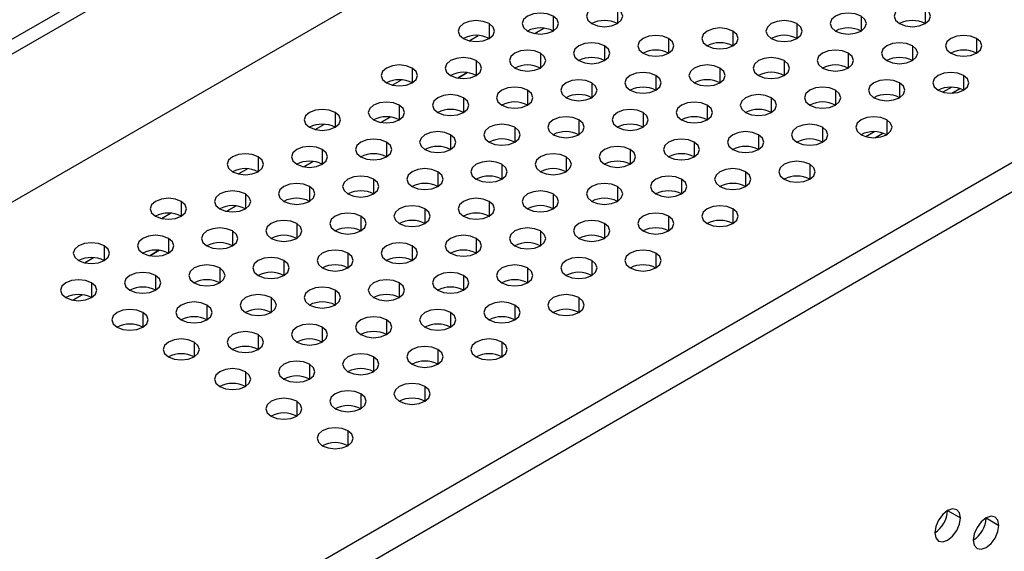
# Model space of a CAD drawing. Header units: millimetres. Extents: x 0 to 1118, y 0 to 864.
# Tile 321 of 397: x 975.38 to 980.81, y 711.04 to 713.98. Entities that reach past the tile are written whole.
import ezdxf

# ---------------------------------------------------------------- set-up
doc = ezdxf.new("R2010")
doc.units = ezdxf.units.MM

msp = doc.modelspace()

# ---------------------------------------------------------------- linework, layer by layer
at = {"color": 7, "linetype": 'Continuous', "lineweight": 25}
for p, q in [((946.1073, 696.995), (1001.403, 728.9165)), ((1001.4737, 728.8757), (946.178, 696.9542)), ((945.9658, 696.0152), (1001.6859, 728.1816)), ((948.5326, 694.5334), (1004.2526, 726.6999)), ((1004.3234, 726.5774), (948.6033, 694.4109)), ((978.2688, 713.9286), (978.2174, 713.8989)), ((977.8446, 713.6837), (977.7931, 713.654)), ((980.5161, 713.6031), (980.4678, 713.5752)), ((977.4203, 713.4388), (977.3688, 713.409)), ((980.0919, 713.3582), (980.0435, 713.3303)), ((980.0591, 713.3268), (980.0568, 713.3272)), ((976.996, 713.1938), (976.9446, 713.1641)), ((976.5718, 712.9489), (976.5203, 712.9192)), ((976.1475, 712.704), (976.096, 712.6743)), ((975.7232, 712.4591), (975.6718, 712.4294)), ((980.4939, 711.2695), (980.5646, 711.2286)), ((980.706, 711.2286), (980.7767, 711.1878))]:
    msp.add_line(p, q, dxfattribs=at)
at = {"color": 8, "linetype": 'Continuous', "lineweight": 25}
for p, q in [((978.3195, 713.9945), (978.3195, 713.9129)), ((978.6731, 714.0353), (978.6731, 713.9537)), ((980.0166, 713.9945), (980.0166, 713.9129)), ((980.3701, 714.0353), (980.3701, 713.9537)), ((977.966, 713.9537), (977.966, 713.872)), ((978.2175, 713.8989), (978.2689, 713.9286)), ((979.663, 713.9537), (979.663, 713.872)), ((977.8564, 713.8597), (977.9065, 713.8886)), ((979.3095, 713.9129), (979.3095, 713.8312)), ((978.6023, 713.8312), (978.6023, 713.7496)), ((978.9559, 713.872), (978.9559, 713.7904)), ((980.2994, 713.8312), (980.2994, 713.7496)), ((980.653, 713.872), (980.653, 713.7904)), ((978.2488, 713.7904), (978.2488, 713.7088)), ((979.9459, 713.7904), (979.9459, 713.7088)), ((977.8952, 713.7496), (977.8952, 713.6679)), ((979.5923, 713.7496), (979.5923, 713.6679)), ((977.5417, 713.7088), (977.5417, 713.6271)), ((977.7932, 713.6539), (977.8447, 713.6837)), ((978.8852, 713.6679), (978.8852, 713.5863)), ((979.2387, 713.7088), (979.2387, 713.6271)), ((980.5822, 713.6679), (980.5822, 713.5863)), ((977.4322, 713.6147), (977.4823, 713.6437)), ((978.5316, 713.6271), (978.5316, 713.5455)), ((980.2287, 713.6271), (980.2287, 713.5455)), ((978.1781, 713.5863), (978.1781, 713.5047)), ((979.8751, 713.5863), (979.8751, 713.5047)), ((980.5164, 713.5695), (980.5615, 713.5955)), ((977.471, 713.5047), (977.471, 713.423)), ((977.8245, 713.5455), (977.8245, 713.4638)), ((979.168, 713.5047), (979.168, 713.423)), ((979.5216, 713.5455), (979.5216, 713.4638)), ((977.1174, 713.4638), (977.1174, 713.3822)), ((978.8145, 713.4638), (978.8145, 713.3822)), ((977.0079, 713.3698), (977.058, 713.3987)), ((977.3689, 713.409), (977.4204, 713.4387)), ((978.4609, 713.423), (978.4609, 713.3414)), ((980.158, 713.423), (980.158, 713.3414)), ((977.7538, 713.3414), (977.7538, 713.2597)), ((978.1074, 713.3822), (978.1074, 713.3006)), ((979.4509, 713.3414), (979.4509, 713.2597)), ((979.8044, 713.3822), (979.8044, 713.3006)), ((980.0921, 713.3245), (980.1372, 713.3506)), ((977.4003, 713.3006), (977.4003, 713.2189)), ((979.0973, 713.3006), (979.0973, 713.2189)), ((977.0467, 713.2597), (977.0467, 713.1781)), ((978.7438, 713.2597), (978.7438, 713.1781)), ((976.6932, 713.2189), (976.6932, 713.1373)), ((976.9447, 713.1641), (976.9961, 713.1938)), ((978.0367, 713.1781), (978.0367, 713.0965)), ((978.3902, 713.2189), (978.3902, 713.1373)), ((979.7337, 713.1781), (979.7337, 713.0965)), ((976.5836, 713.1249), (976.6337, 713.1538)), ((977.6831, 713.1373), (977.6831, 713.0556)), ((979.3802, 713.1373), (979.3802, 713.0556)), ((977.3296, 713.0965), (977.3296, 713.0148)), ((979.0266, 713.0965), (979.0266, 713.0148)), ((976.6225, 713.0148), (976.6225, 712.9332)), ((976.976, 713.0556), (976.976, 712.974)), ((978.3195, 713.0148), (978.3195, 712.9332)), ((978.6731, 713.0556), (978.6731, 712.974)), ((976.2689, 712.974), (976.2689, 712.8924)), ((977.966, 712.974), (977.966, 712.8924)), ((976.1594, 712.88), (976.2095, 712.9089)), ((976.5204, 712.9192), (976.5719, 712.9489)), ((977.6124, 712.9332), (977.6124, 712.8515)), ((979.3095, 712.9332), (979.3095, 712.8515)), ((976.9053, 712.8515), (976.9053, 712.7699)), ((977.2588, 712.8924), (977.2588, 712.8107)), ((978.6023, 712.8515), (978.6023, 712.7699)), ((978.9559, 712.8924), (978.9559, 712.8107)), ((976.5517, 712.8107), (976.5517, 712.7291)), ((978.2488, 712.8107), (978.2488, 712.7291)), ((976.1982, 712.7699), (976.1982, 712.6883)), ((977.8952, 712.7699), (977.8952, 712.6883)), ((975.8446, 712.7291), (975.8446, 712.6474)), ((976.0961, 712.6743), (976.1476, 712.704)), ((977.1881, 712.6883), (977.1881, 712.6066)), ((977.5417, 712.7291), (977.5417, 712.6474)), ((978.8852, 712.6883), (978.8852, 712.6066)), ((975.7351, 712.6351), (975.7852, 712.664)), ((976.8346, 712.6474), (976.8346, 712.5658)), ((978.5316, 712.6474), (978.5316, 712.5658)), ((976.481, 712.6066), (976.481, 712.525)), ((978.1781, 712.6066), (978.1781, 712.525)), ((975.7739, 712.525), (975.7739, 712.4433)), ((976.1275, 712.5658), (976.1275, 712.4842)), ((977.471, 712.525), (977.471, 712.4433)), ((977.8245, 712.5658), (977.8245, 712.4842)), ((977.1174, 712.4842), (977.1174, 712.4025)), ((975.6719, 712.4293), (975.7233, 712.459)), ((976.7639, 712.4433), (976.7639, 712.3617)), ((978.4609, 712.4433), (978.4609, 712.3617)), ((976.0568, 712.3617), (976.0568, 712.2801)), ((976.4103, 712.4025), (976.4103, 712.3209)), ((977.7538, 712.3617), (977.7538, 712.2801)), ((978.1074, 712.4025), (978.1074, 712.3209)), ((977.4003, 712.3209), (977.4003, 712.2392)), ((977.0467, 712.2801), (977.0467, 712.1984)), ((976.3396, 712.1984), (976.3396, 712.1168)), ((976.6932, 712.2392), (976.6932, 712.1576)), ((978.0367, 712.1984), (978.0367, 712.1168)), ((977.6831, 712.1576), (977.6831, 712.076)), ((977.3296, 712.1168), (977.3296, 712.0351)), ((976.6225, 712.0351), (976.6225, 711.9535)), ((976.976, 712.076), (976.976, 711.9943)), ((977.6124, 711.9535), (977.6124, 711.8718)), ((976.9053, 711.8718), (976.9053, 711.7902)), ((977.2588, 711.9127), (977.2588, 711.831)), ((977.1881, 711.7086), (977.1881, 711.6269))]:
    msp.add_line(p, q, dxfattribs=at)
at = {"color": 7, "linetype": 'Continuous', "lineweight": 25, "flags": 128}
for points in [[(978.6731, 714.0353), (978.6406, 714.0478), (978.6023, 714.0522), (978.5641, 714.0478), (978.5316, 714.0353), (978.51, 714.0166), (978.5024, 713.9945), (978.51, 713.9724), (978.5316, 713.9537)], [(980.3701, 714.0353), (980.3377, 714.0478), (980.2994, 714.0522), (980.2611, 714.0478), (980.2287, 714.0353), (980.207, 714.0166), (980.1994, 713.9945), (980.207, 713.9724), (980.2287, 713.9537)], [(978.3195, 713.9945), (978.2871, 714.007), (978.2488, 714.0114), (978.2105, 714.007), (978.1781, 713.9945), (978.1564, 713.9758), (978.1488, 713.9537), (978.1564, 713.9316), (978.1781, 713.9129)], [(978.1781, 713.9129), (978.2105, 713.9004), (978.2488, 713.896), (978.2871, 713.9004), (978.3195, 713.9129), (978.3412, 713.9316), (978.3488, 713.9537), (978.3412, 713.9758), (978.3195, 713.9945)], [(978.5316, 713.9537), (978.5641, 713.9412), (978.6023, 713.9368), (978.6406, 713.9412), (978.6731, 713.9537), (978.6947, 713.9724), (978.7024, 713.9945), (978.6947, 714.0166), (978.6731, 714.0353)], [(980.0166, 713.9945), (979.9841, 714.007), (979.9459, 714.0114), (979.9076, 714.007), (979.8751, 713.9945), (979.8535, 713.9758), (979.8459, 713.9537), (979.8535, 713.9316), (979.8751, 713.9129)], [(979.8751, 713.9129), (979.9076, 713.9004), (979.9459, 713.896), (979.9841, 713.9004), (980.0166, 713.9129), (980.0382, 713.9316), (980.0459, 713.9537), (980.0382, 713.9758), (980.0166, 713.9945)], [(980.2287, 713.9537), (980.2611, 713.9412), (980.2994, 713.9368), (980.3377, 713.9412), (980.3701, 713.9537), (980.3918, 713.9724), (980.3994, 713.9945), (980.3918, 714.0166), (980.3701, 714.0353)], [(977.966, 713.9537), (977.9335, 713.9662), (977.8952, 713.9706), (977.857, 713.9662), (977.8245, 713.9537), (977.8029, 713.935), (977.7952, 713.9129), (977.8029, 713.8908), (977.8245, 713.872)], [(977.8245, 713.872), (977.857, 713.8595), (977.8952, 713.8551), (977.9335, 713.8595), (977.966, 713.872), (977.9876, 713.8908), (977.9952, 713.9129), (977.9876, 713.935), (977.966, 713.9537)], [(979.3095, 713.9129), (979.277, 713.9254), (979.2387, 713.9298), (979.2005, 713.9254), (979.168, 713.9129), (979.1464, 713.8941), (979.1387, 713.872), (979.1464, 713.85), (979.168, 713.8312)], [(979.663, 713.9537), (979.6306, 713.9662), (979.5923, 713.9706), (979.554, 713.9662), (979.5216, 713.9537), (979.4999, 713.935), (979.4923, 713.9129), (979.4999, 713.8908), (979.5216, 713.872)], [(979.5216, 713.872), (979.554, 713.8595), (979.5923, 713.8551), (979.6306, 713.8595), (979.663, 713.872), (979.6847, 713.8908), (979.6923, 713.9129), (979.6847, 713.935), (979.663, 713.9537)], [(978.9559, 713.872), (978.9235, 713.8846), (978.8852, 713.889), (978.8469, 713.8846), (978.8145, 713.872), (978.7928, 713.8533), (978.7852, 713.8312), (978.7928, 713.8091), (978.8145, 713.7904)], [(979.168, 713.8312), (979.2005, 713.8187), (979.2387, 713.8143), (979.277, 713.8187), (979.3095, 713.8312), (979.3311, 713.85), (979.3387, 713.872), (979.3311, 713.8941), (979.3095, 713.9129)], [(980.653, 713.872), (980.6205, 713.8846), (980.5822, 713.889), (980.544, 713.8846), (980.5115, 713.872), (980.4899, 713.8533), (980.4822, 713.8312), (980.4899, 713.8091), (980.5115, 713.7904)], [(978.6023, 713.8312), (978.5699, 713.8437), (978.5316, 713.8481), (978.4934, 713.8437), (978.4609, 713.8312), (978.4393, 713.8125), (978.4316, 713.7904), (978.4393, 713.7683), (978.4609, 713.7496)], [(978.4609, 713.7496), (978.4934, 713.7371), (978.5316, 713.7327), (978.5699, 713.7371), (978.6023, 713.7496), (978.624, 713.7683), (978.6316, 713.7904), (978.624, 713.8125), (978.6023, 713.8312)], [(978.8145, 713.7904), (978.8469, 713.7779), (978.8852, 713.7735), (978.9235, 713.7779), (978.9559, 713.7904), (978.9776, 713.8091), (978.9852, 713.8312), (978.9776, 713.8533), (978.9559, 713.872)], [(980.2994, 713.8312), (980.267, 713.8437), (980.2287, 713.8481), (980.1904, 713.8437), (980.158, 713.8312), (980.1363, 713.8125), (980.1287, 713.7904), (980.1363, 713.7683), (980.158, 713.7496)], [(980.158, 713.7496), (980.1904, 713.7371), (980.2287, 713.7327), (980.267, 713.7371), (980.2994, 713.7496), (980.3211, 713.7683), (980.3287, 713.7904), (980.3211, 713.8125), (980.2994, 713.8312)], [(980.5115, 713.7904), (980.544, 713.7779), (980.5822, 713.7735), (980.6205, 713.7779), (980.653, 713.7904), (980.6746, 713.8091), (980.6822, 713.8312), (980.6746, 713.8533), (980.653, 713.872)], [(977.8952, 713.7496), (977.8628, 713.7621), (977.8245, 713.7665), (977.7863, 713.7621), (977.7538, 713.7496), (977.7321, 713.7309), (977.7245, 713.7088), (977.7321, 713.6867), (977.7538, 713.6679)], [(978.2488, 713.7904), (978.2164, 713.8029), (978.1781, 713.8073), (978.1398, 713.8029), (978.1074, 713.7904), (978.0857, 713.7717), (978.0781, 713.7496), (978.0857, 713.7275), (978.1074, 713.7088)], [(978.1074, 713.7088), (978.1398, 713.6963), (978.1781, 713.6919), (978.2164, 713.6963), (978.2488, 713.7088), (978.2705, 713.7275), (978.2781, 713.7496), (978.2705, 713.7717), (978.2488, 713.7904)], [(979.5923, 713.7496), (979.5599, 713.7621), (979.5216, 713.7665), (979.4833, 713.7621), (979.4509, 713.7496), (979.4292, 713.7309), (979.4216, 713.7088), (979.4292, 713.6867), (979.4509, 713.6679)], [(979.9459, 713.7904), (979.9134, 713.8029), (979.8751, 713.8073), (979.8369, 713.8029), (979.8044, 713.7904), (979.7828, 713.7717), (979.7751, 713.7496), (979.7828, 713.7275), (979.8044, 713.7088)], [(979.8044, 713.7088), (979.8369, 713.6963), (979.8751, 713.6919), (979.9134, 713.6963), (979.9459, 713.7088), (979.9675, 713.7275), (979.9751, 713.7496), (979.9675, 713.7717), (979.9459, 713.7904)], [(977.5417, 713.7088), (977.5092, 713.7213), (977.471, 713.7257), (977.4327, 713.7213), (977.4003, 713.7088), (977.3786, 713.69), (977.371, 713.6679), (977.3786, 713.6459), (977.4003, 713.6271)], [(977.7538, 713.6679), (977.7863, 713.6554), (977.8245, 713.651), (977.8628, 713.6554), (977.8952, 713.6679), (977.9169, 713.6867), (977.9245, 713.7088), (977.9169, 713.7309), (977.8952, 713.7496)], [(979.2387, 713.7088), (979.2063, 713.7213), (979.168, 713.7257), (979.1298, 713.7213), (979.0973, 713.7088), (979.0756, 713.69), (979.068, 713.6679), (979.0756, 713.6459), (979.0973, 713.6271)], [(979.4509, 713.6679), (979.4833, 713.6554), (979.5216, 713.651), (979.5599, 713.6554), (979.5923, 713.6679), (979.614, 713.6867), (979.6216, 713.7088), (979.614, 713.7309), (979.5923, 713.7496)], [(977.4003, 713.6271), (977.4327, 713.6146), (977.471, 713.6102), (977.5092, 713.6146), (977.5417, 713.6271), (977.5634, 713.6459), (977.571, 713.6679), (977.5634, 713.69), (977.5417, 713.7088)], [(978.8852, 713.6679), (978.8528, 713.6805), (978.8145, 713.6849), (978.7762, 713.6805), (978.7438, 713.6679), (978.7221, 713.6492), (978.7145, 713.6271), (978.7221, 713.605), (978.7438, 713.5863)], [(978.7438, 713.5863), (978.7762, 713.5738), (978.8145, 713.5694), (978.8528, 713.5738), (978.8852, 713.5863), (978.9069, 713.605), (978.9145, 713.6271), (978.9069, 713.6492), (978.8852, 713.6679)], [(979.0973, 713.6271), (979.1298, 713.6146), (979.168, 713.6102), (979.2063, 713.6146), (979.2387, 713.6271), (979.2604, 713.6459), (979.268, 713.6679), (979.2604, 713.69), (979.2387, 713.7088)], [(980.5822, 713.6679), (980.5498, 713.6805), (980.5115, 713.6849), (980.4733, 713.6805), (980.4408, 713.6679), (980.4192, 713.6492), (980.4115, 713.6271), (980.4192, 713.605), (980.4408, 713.5863)], [(980.4408, 713.5863), (980.4733, 713.5738), (980.5115, 713.5694), (980.5498, 713.5738), (980.5822, 713.5863), (980.6039, 713.605), (980.6115, 713.6271), (980.6039, 713.6492), (980.5822, 713.6679)], [(978.1781, 713.5863), (978.1456, 713.5988), (978.1074, 713.6032), (978.0691, 713.5988), (978.0367, 713.5863), (978.015, 713.5676), (978.0074, 713.5455), (978.015, 713.5234), (978.0367, 713.5047)], [(978.5316, 713.6271), (978.4992, 713.6396), (978.4609, 713.644), (978.4227, 713.6396), (978.3902, 713.6271), (978.3685, 713.6084), (978.3609, 713.5863), (978.3685, 713.5642), (978.3902, 713.5455)], [(978.3902, 713.5455), (978.4227, 713.533), (978.4609, 713.5286), (978.4992, 713.533), (978.5316, 713.5455), (978.5533, 713.5642), (978.5609, 713.5863), (978.5533, 713.6084), (978.5316, 713.6271)], [(979.8751, 713.5863), (979.8427, 713.5988), (979.8044, 713.6032), (979.7662, 713.5988), (979.7337, 713.5863), (979.712, 713.5676), (979.7044, 713.5455), (979.712, 713.5234), (979.7337, 713.5047)], [(980.2287, 713.6271), (980.1963, 713.6396), (980.158, 713.644), (980.1197, 713.6396), (980.0873, 713.6271), (980.0656, 713.6084), (980.058, 713.5863), (980.0656, 713.5642), (980.0873, 713.5455)], [(980.0873, 713.5455), (980.1197, 713.533), (980.158, 713.5286), (980.1963, 713.533), (980.2287, 713.5455), (980.2504, 713.5642), (980.258, 713.5863), (980.2504, 713.6084), (980.2287, 713.6271)], [(977.8245, 713.5455), (977.7921, 713.558), (977.7538, 713.5624), (977.7156, 713.558), (977.6831, 713.5455), (977.6614, 713.5268), (977.6538, 713.5047), (977.6614, 713.4826), (977.6831, 713.4638)], [(978.0367, 713.5047), (978.0691, 713.4922), (978.1074, 713.4878), (978.1456, 713.4922), (978.1781, 713.5047), (978.1998, 713.5234), (978.2074, 713.5455), (978.1998, 713.5676), (978.1781, 713.5863)], [(979.5216, 713.5455), (979.4891, 713.558), (979.4509, 713.5624), (979.4126, 713.558), (979.3802, 713.5455), (979.3585, 713.5268), (979.3509, 713.5047), (979.3585, 713.4826), (979.3802, 713.4638)], [(979.7337, 713.5047), (979.7662, 713.4922), (979.8044, 713.4878), (979.8427, 713.4922), (979.8751, 713.5047), (979.8968, 713.5234), (979.9044, 713.5455), (979.8968, 713.5676), (979.8751, 713.5863)], [(977.471, 713.5047), (977.4385, 713.5172), (977.4003, 713.5216), (977.362, 713.5172), (977.3296, 713.5047), (977.3079, 713.4859), (977.3003, 713.4638), (977.3079, 713.4418), (977.3296, 713.423)], [(977.3296, 713.423), (977.362, 713.4105), (977.4003, 713.4061), (977.4385, 713.4105), (977.471, 713.423), (977.4927, 713.4418), (977.5003, 713.4638), (977.4927, 713.4859), (977.471, 713.5047)], [(977.6831, 713.4638), (977.7156, 713.4513), (977.7538, 713.4469), (977.7921, 713.4513), (977.8245, 713.4638), (977.8462, 713.4826), (977.8538, 713.5047), (977.8462, 713.5268), (977.8245, 713.5455)], [(979.168, 713.5047), (979.1356, 713.5172), (979.0973, 713.5216), (979.0591, 713.5172), (979.0266, 713.5047), (979.0049, 713.4859), (978.9973, 713.4638), (979.0049, 713.4418), (979.0266, 713.423)], [(979.0266, 713.423), (979.0591, 713.4105), (979.0973, 713.4061), (979.1356, 713.4105), (979.168, 713.423), (979.1897, 713.4418), (979.1973, 713.4638), (979.1897, 713.4859), (979.168, 713.5047)], [(979.3802, 713.4638), (979.4126, 713.4513), (979.4509, 713.4469), (979.4891, 713.4513), (979.5216, 713.4638), (979.5433, 713.4826), (979.5509, 713.5047), (979.5433, 713.5268), (979.5216, 713.5455)], [(977.1174, 713.4638), (977.085, 713.4764), (977.0467, 713.4808), (977.0084, 713.4764), (976.976, 713.4638), (976.9543, 713.4451), (976.9467, 713.423), (976.9543, 713.4009), (976.976, 713.3822)], [(976.976, 713.3822), (977.0084, 713.3697), (977.0467, 713.3653), (977.085, 713.3697), (977.1174, 713.3822), (977.1391, 713.4009), (977.1467, 713.423), (977.1391, 713.4451), (977.1174, 713.4638)], [(978.4609, 713.423), (978.4285, 713.4355), (978.3902, 713.4399), (978.3519, 713.4355), (978.3195, 713.423), (978.2978, 713.4043), (978.2902, 713.3822), (978.2978, 713.3601), (978.3195, 713.3414)], [(978.8145, 713.4638), (978.782, 713.4764), (978.7438, 713.4808), (978.7055, 713.4764), (978.6731, 713.4638), (978.6514, 713.4451), (978.6438, 713.423), (978.6514, 713.4009), (978.6731, 713.3822)], [(978.6731, 713.3822), (978.7055, 713.3697), (978.7438, 713.3653), (978.782, 713.3697), (978.8145, 713.3822), (978.8362, 713.4009), (978.8438, 713.423), (978.8362, 713.4451), (978.8145, 713.4638)], [(980.158, 713.423), (980.1255, 713.4355), (980.0873, 713.4399), (980.049, 713.4355), (980.0166, 713.423), (979.9949, 713.4043), (979.9873, 713.3822), (979.9949, 713.3601), (980.0166, 713.3414)], [(978.1074, 713.3822), (978.0749, 713.3947), (978.0367, 713.3991), (977.9984, 713.3947), (977.966, 713.3822), (977.9443, 713.3635), (977.9367, 713.3414), (977.9443, 713.3193), (977.966, 713.3006)], [(978.3195, 713.3414), (978.3519, 713.3289), (978.3902, 713.3245), (978.4285, 713.3289), (978.4609, 713.3414), (978.4826, 713.3601), (978.4902, 713.3822), (978.4826, 713.4043), (978.4609, 713.423)], [(979.8044, 713.3822), (979.772, 713.3947), (979.7337, 713.3991), (979.6955, 713.3947), (979.663, 713.3822), (979.6413, 713.3635), (979.6337, 713.3414), (979.6413, 713.3193), (979.663, 713.3006)], [(980.0166, 713.3414), (980.049, 713.3289), (980.0873, 713.3245), (980.1255, 713.3289), (980.158, 713.3414), (980.1797, 713.3601), (980.1873, 713.3822), (980.1797, 713.4043), (980.158, 713.423)], [(977.7538, 713.3414), (977.7214, 713.3539), (977.6831, 713.3583), (977.6448, 713.3539), (977.6124, 713.3414), (977.5907, 713.3227), (977.5831, 713.3006), (977.5907, 713.2785), (977.6124, 713.2597)], [(977.6124, 713.2597), (977.6448, 713.2472), (977.6831, 713.2428), (977.7214, 713.2472), (977.7538, 713.2597), (977.7755, 713.2785), (977.7831, 713.3006), (977.7755, 713.3227), (977.7538, 713.3414)], [(977.966, 713.3006), (977.9984, 713.288), (978.0367, 713.2837), (978.0749, 713.288), (978.1074, 713.3006), (978.1291, 713.3193), (978.1367, 713.3414), (978.1291, 713.3635), (978.1074, 713.3822)], [(979.4509, 713.3414), (979.4184, 713.3539), (979.3802, 713.3583), (979.3419, 713.3539), (979.3095, 713.3414), (979.2878, 713.3227), (979.2802, 713.3006), (979.2878, 713.2785), (979.3095, 713.2597)], [(979.3095, 713.2597), (979.3419, 713.2472), (979.3802, 713.2428), (979.4184, 713.2472), (979.4509, 713.2597), (979.4726, 713.2785), (979.4802, 713.3006), (979.4726, 713.3227), (979.4509, 713.3414)], [(979.663, 713.3006), (979.6955, 713.288), (979.7337, 713.2837), (979.772, 713.288), (979.8044, 713.3006), (979.8261, 713.3193), (979.8337, 713.3414), (979.8261, 713.3635), (979.8044, 713.3822)], [(977.0467, 713.2597), (977.0143, 713.2723), (976.976, 713.2767), (976.9377, 713.2723), (976.9053, 713.2597), (976.8836, 713.241), (976.876, 713.2189), (976.8836, 713.1968), (976.9053, 713.1781)], [(977.4003, 713.3006), (977.3678, 713.3131), (977.3296, 713.3175), (977.2913, 713.3131), (977.2588, 713.3006), (977.2372, 713.2818), (977.2296, 713.2597), (977.2372, 713.2377), (977.2588, 713.2189)], [(977.2588, 713.2189), (977.2913, 713.2064), (977.3296, 713.202), (977.3678, 713.2064), (977.4003, 713.2189), (977.4219, 713.2377), (977.4296, 713.2597), (977.4219, 713.2818), (977.4003, 713.3006)], [(978.7438, 713.2597), (978.7113, 713.2723), (978.6731, 713.2767), (978.6348, 713.2723), (978.6023, 713.2597), (978.5807, 713.241), (978.5731, 713.2189), (978.5807, 713.1968), (978.6023, 713.1781)], [(979.0973, 713.3006), (979.0649, 713.3131), (979.0266, 713.3175), (978.9883, 713.3131), (978.9559, 713.3006), (978.9342, 713.2818), (978.9266, 713.2597), (978.9342, 713.2377), (978.9559, 713.2189)], [(978.9559, 713.2189), (978.9883, 713.2064), (979.0266, 713.202), (979.0649, 713.2064), (979.0973, 713.2189), (979.119, 713.2377), (979.1266, 713.2597), (979.119, 713.2818), (979.0973, 713.3006)], [(976.6932, 713.2189), (976.6607, 713.2314), (976.6225, 713.2358), (976.5842, 713.2314), (976.5517, 713.2189), (976.5301, 713.2002), (976.5225, 713.1781), (976.5301, 713.156), (976.5517, 713.1373)], [(976.9053, 713.1781), (976.9377, 713.1656), (976.976, 713.1612), (977.0143, 713.1656), (977.0467, 713.1781), (977.0684, 713.1968), (977.076, 713.2189), (977.0684, 713.241), (977.0467, 713.2597)], [(978.3902, 713.2189), (978.3578, 713.2314), (978.3195, 713.2358), (978.2812, 713.2314), (978.2488, 713.2189), (978.2271, 713.2002), (978.2195, 713.1781), (978.2271, 713.156), (978.2488, 713.1373)], [(978.6023, 713.1781), (978.6348, 713.1656), (978.6731, 713.1612), (978.7113, 713.1656), (978.7438, 713.1781), (978.7654, 713.1968), (978.7731, 713.2189), (978.7654, 713.241), (978.7438, 713.2597)], [(976.5517, 713.1373), (976.5842, 713.1248), (976.6225, 713.1204), (976.6607, 713.1248), (976.6932, 713.1373), (976.7148, 713.156), (976.7225, 713.1781), (976.7148, 713.2002), (976.6932, 713.2189)], [(978.0367, 713.1781), (978.0042, 713.1906), (977.966, 713.195), (977.9277, 713.1906), (977.8952, 713.1781), (977.8736, 713.1594), (977.866, 713.1373), (977.8736, 713.1152), (977.8952, 713.0965)], [(977.8952, 713.0965), (977.9277, 713.0839), (977.966, 713.0796), (978.0042, 713.0839), (978.0367, 713.0965), (978.0583, 713.1152), (978.066, 713.1373), (978.0583, 713.1594), (978.0367, 713.1781)], [(978.2488, 713.1373), (978.2812, 713.1248), (978.3195, 713.1204), (978.3578, 713.1248), (978.3902, 713.1373), (978.4119, 713.156), (978.4195, 713.1781), (978.4119, 713.2002), (978.3902, 713.2189)], [(979.7337, 713.1781), (979.7013, 713.1906), (979.663, 713.195), (979.6247, 713.1906), (979.5923, 713.1781), (979.5706, 713.1594), (979.563, 713.1373), (979.5706, 713.1152), (979.5923, 713.0965)], [(979.5923, 713.0965), (979.6247, 713.0839), (979.663, 713.0796), (979.7013, 713.0839), (979.7337, 713.0965), (979.7554, 713.1152), (979.763, 713.1373), (979.7554, 713.1594), (979.7337, 713.1781)], [(977.3296, 713.0965), (977.2971, 713.109), (977.2588, 713.1134), (977.2206, 713.109), (977.1881, 713.0965), (977.1665, 713.0777), (977.1588, 713.0556), (977.1665, 713.0335), (977.1881, 713.0148)], [(977.6831, 713.1373), (977.6507, 713.1498), (977.6124, 713.1542), (977.5741, 713.1498), (977.5417, 713.1373), (977.52, 713.1186), (977.5124, 713.0965), (977.52, 713.0744), (977.5417, 713.0556)], [(977.5417, 713.0556), (977.5741, 713.0431), (977.6124, 713.0387), (977.6507, 713.0431), (977.6831, 713.0556), (977.7048, 713.0744), (977.7124, 713.0965), (977.7048, 713.1186), (977.6831, 713.1373)], [(979.0266, 713.0965), (978.9942, 713.109), (978.9559, 713.1134), (978.9176, 713.109), (978.8852, 713.0965), (978.8635, 713.0777), (978.8559, 713.0556), (978.8635, 713.0335), (978.8852, 713.0148)], [(979.3802, 713.1373), (979.3477, 713.1498), (979.3095, 713.1542), (979.2712, 713.1498), (979.2387, 713.1373), (979.2171, 713.1186), (979.2095, 713.0965), (979.2171, 713.0744), (979.2387, 713.0556)], [(979.2387, 713.0556), (979.2712, 713.0431), (979.3095, 713.0387), (979.3477, 713.0431), (979.3802, 713.0556), (979.4018, 713.0744), (979.4095, 713.0965), (979.4018, 713.1186), (979.3802, 713.1373)], [(976.976, 713.0556), (976.9436, 713.0682), (976.9053, 713.0725), (976.867, 713.0682), (976.8346, 713.0556), (976.8129, 713.0369), (976.8053, 713.0148), (976.8129, 712.9927), (976.8346, 712.974)], [(977.1881, 713.0148), (977.2206, 713.0023), (977.2588, 712.9979), (977.2971, 713.0023), (977.3296, 713.0148), (977.3512, 713.0335), (977.3588, 713.0556), (977.3512, 713.0777), (977.3296, 713.0965)], [(978.6731, 713.0556), (978.6406, 713.0682), (978.6023, 713.0725), (978.5641, 713.0682), (978.5316, 713.0556), (978.51, 713.0369), (978.5024, 713.0148), (978.51, 712.9927), (978.5316, 712.974)], [(978.8852, 713.0148), (978.9176, 713.0023), (978.9559, 712.9979), (978.9942, 713.0023), (979.0266, 713.0148), (979.0483, 713.0335), (979.0559, 713.0556), (979.0483, 713.0777), (979.0266, 713.0965)], [(976.6225, 713.0148), (976.59, 713.0273), (976.5517, 713.0317), (976.5135, 713.0273), (976.481, 713.0148), (976.4594, 712.9961), (976.4517, 712.974), (976.4594, 712.9519), (976.481, 712.9332)], [(976.481, 712.9332), (976.5135, 712.9207), (976.5517, 712.9163), (976.59, 712.9207), (976.6225, 712.9332), (976.6441, 712.9519), (976.6517, 712.974), (976.6441, 712.9961), (976.6225, 713.0148)], [(976.8346, 712.974), (976.867, 712.9615), (976.9053, 712.9571), (976.9436, 712.9615), (976.976, 712.974), (976.9977, 712.9927), (977.0053, 713.0148), (976.9977, 713.0369), (976.976, 713.0556)], [(978.3195, 713.0148), (978.2871, 713.0273), (978.2488, 713.0317), (978.2105, 713.0273), (978.1781, 713.0148), (978.1564, 712.9961), (978.1488, 712.974), (978.1564, 712.9519), (978.1781, 712.9332)], [(978.1781, 712.9332), (978.2105, 712.9207), (978.2488, 712.9163), (978.2871, 712.9207), (978.3195, 712.9332), (978.3412, 712.9519), (978.3488, 712.974), (978.3412, 712.9961), (978.3195, 713.0148)], [(978.5316, 712.974), (978.5641, 712.9615), (978.6023, 712.9571), (978.6406, 712.9615), (978.6731, 712.974), (978.6947, 712.9927), (978.7024, 713.0148), (978.6947, 713.0369), (978.6731, 713.0556)], [(976.2689, 712.974), (976.2365, 712.9865), (976.1982, 712.9909), (976.1599, 712.9865), (976.1275, 712.974), (976.1058, 712.9553), (976.0982, 712.9332), (976.1058, 712.9111), (976.1275, 712.8924)], [(976.1275, 712.8924), (976.1599, 712.8798), (976.1982, 712.8755), (976.2365, 712.8798), (976.2689, 712.8924), (976.2906, 712.9111), (976.2982, 712.9332), (976.2906, 712.9553), (976.2689, 712.974)], [(977.966, 712.974), (977.9335, 712.9865), (977.8952, 712.9909), (977.857, 712.9865), (977.8245, 712.974), (977.8029, 712.9553), (977.7952, 712.9332), (977.8029, 712.9111), (977.8245, 712.8924)], [(977.8245, 712.8924), (977.857, 712.8798), (977.8952, 712.8755), (977.9335, 712.8798), (977.966, 712.8924), (977.9876, 712.9111), (977.9952, 712.9332), (977.9876, 712.9553), (977.966, 712.974)], [(977.2588, 712.8924), (977.2264, 712.9049), (977.1881, 712.9093), (977.1499, 712.9049), (977.1174, 712.8924), (977.0957, 712.8736), (977.0881, 712.8515), (977.0957, 712.8294), (977.1174, 712.8107)], [(977.6124, 712.9332), (977.58, 712.9457), (977.5417, 712.9501), (977.5034, 712.9457), (977.471, 712.9332), (977.4493, 712.9145), (977.4417, 712.8924), (977.4493, 712.8703), (977.471, 712.8515)], [(977.471, 712.8515), (977.5034, 712.839), (977.5417, 712.8346), (977.58, 712.839), (977.6124, 712.8515), (977.6341, 712.8703), (977.6417, 712.8924), (977.6341, 712.9145), (977.6124, 712.9332)], [(978.9559, 712.8924), (978.9235, 712.9049), (978.8852, 712.9093), (978.8469, 712.9049), (978.8145, 712.8924), (978.7928, 712.8736), (978.7852, 712.8515), (978.7928, 712.8294), (978.8145, 712.8107)], [(979.3095, 712.9332), (979.277, 712.9457), (979.2387, 712.9501), (979.2005, 712.9457), (979.168, 712.9332), (979.1464, 712.9145), (979.1387, 712.8924), (979.1464, 712.8703), (979.168, 712.8515)], [(979.168, 712.8515), (979.2005, 712.839), (979.2387, 712.8346), (979.277, 712.839), (979.3095, 712.8515), (979.3311, 712.8703), (979.3387, 712.8924), (979.3311, 712.9145), (979.3095, 712.9332)], [(976.9053, 712.8515), (976.8729, 712.8641), (976.8346, 712.8684), (976.7963, 712.8641), (976.7639, 712.8515), (976.7422, 712.8328), (976.7346, 712.8107), (976.7422, 712.7886), (976.7639, 712.7699)], [(976.7639, 712.7699), (976.7963, 712.7574), (976.8346, 712.753), (976.8729, 712.7574), (976.9053, 712.7699), (976.927, 712.7886), (976.9346, 712.8107), (976.927, 712.8328), (976.9053, 712.8515)], [(977.1174, 712.8107), (977.1499, 712.7982), (977.1881, 712.7938), (977.2264, 712.7982), (977.2588, 712.8107), (977.2805, 712.8294), (977.2881, 712.8515), (977.2805, 712.8736), (977.2588, 712.8924)], [(978.6023, 712.8515), (978.5699, 712.8641), (978.5316, 712.8684), (978.4934, 712.8641), (978.4609, 712.8515), (978.4393, 712.8328), (978.4316, 712.8107), (978.4393, 712.7886), (978.4609, 712.7699)], [(978.4609, 712.7699), (978.4934, 712.7574), (978.5316, 712.753), (978.5699, 712.7574), (978.6023, 712.7699), (978.624, 712.7886), (978.6316, 712.8107), (978.624, 712.8328), (978.6023, 712.8515)], [(978.8145, 712.8107), (978.8469, 712.7982), (978.8852, 712.7938), (978.9235, 712.7982), (978.9559, 712.8107), (978.9776, 712.8294), (978.9852, 712.8515), (978.9776, 712.8736), (978.9559, 712.8924)], [(976.5517, 712.8107), (976.5193, 712.8232), (976.481, 712.8276), (976.4428, 712.8232), (976.4103, 712.8107), (976.3886, 712.792), (976.381, 712.7699), (976.3886, 712.7478), (976.4103, 712.7291)], [(976.4103, 712.7291), (976.4428, 712.7166), (976.481, 712.7122), (976.5193, 712.7166), (976.5517, 712.7291), (976.5734, 712.7478), (976.581, 712.7699), (976.5734, 712.792), (976.5517, 712.8107)], [(978.2488, 712.8107), (978.2164, 712.8232), (978.1781, 712.8276), (978.1398, 712.8232), (978.1074, 712.8107), (978.0857, 712.792), (978.0781, 712.7699), (978.0857, 712.7478), (978.1074, 712.7291)], [(978.1074, 712.7291), (978.1398, 712.7166), (978.1781, 712.7122), (978.2164, 712.7166), (978.2488, 712.7291), (978.2705, 712.7478), (978.2781, 712.7699), (978.2705, 712.792), (978.2488, 712.8107)], [(975.8446, 712.7291), (975.8122, 712.7416), (975.7739, 712.746), (975.7357, 712.7416), (975.7032, 712.7291), (975.6815, 712.7103), (975.6739, 712.6883), (975.6815, 712.6662), (975.7032, 712.6474)], [(976.1982, 712.7699), (976.1657, 712.7824), (976.1275, 712.7868), (976.0892, 712.7824), (976.0568, 712.7699), (976.0351, 712.7512), (976.0275, 712.7291), (976.0351, 712.707), (976.0568, 712.6883)], [(976.0568, 712.6883), (976.0892, 712.6757), (976.1275, 712.6713), (976.1657, 712.6757), (976.1982, 712.6883), (976.2199, 712.707), (976.2275, 712.7291), (976.2199, 712.7512), (976.1982, 712.7699)], [(977.5417, 712.7291), (977.5092, 712.7416), (977.471, 712.746), (977.4327, 712.7416), (977.4003, 712.7291), (977.3786, 712.7103), (977.371, 712.6883), (977.3786, 712.6662), (977.4003, 712.6474)], [(977.8952, 712.7699), (977.8628, 712.7824), (977.8245, 712.7868), (977.7863, 712.7824), (977.7538, 712.7699), (977.7321, 712.7512), (977.7245, 712.7291), (977.7321, 712.707), (977.7538, 712.6883)], [(977.7538, 712.6883), (977.7863, 712.6757), (977.8245, 712.6713), (977.8628, 712.6757), (977.8952, 712.6883), (977.9169, 712.707), (977.9245, 712.7291), (977.9169, 712.7512), (977.8952, 712.7699)], [(975.7032, 712.6474), (975.7357, 712.6349), (975.7739, 712.6305), (975.8122, 712.6349), (975.8446, 712.6474), (975.8663, 712.6662), (975.8739, 712.6883), (975.8663, 712.7103), (975.8446, 712.7291)], [(977.1881, 712.6883), (977.1557, 712.7008), (977.1174, 712.7052), (977.0792, 712.7008), (977.0467, 712.6883), (977.025, 712.6695), (977.0174, 712.6474), (977.025, 712.6253), (977.0467, 712.6066)], [(977.0467, 712.6066), (977.0792, 712.5941), (977.1174, 712.5897), (977.1557, 712.5941), (977.1881, 712.6066), (977.2098, 712.6253), (977.2174, 712.6474), (977.2098, 712.6695), (977.1881, 712.6883)], [(977.4003, 712.6474), (977.4327, 712.6349), (977.471, 712.6305), (977.5092, 712.6349), (977.5417, 712.6474), (977.5634, 712.6662), (977.571, 712.6883), (977.5634, 712.7103), (977.5417, 712.7291)], [(978.8852, 712.6883), (978.8528, 712.7008), (978.8145, 712.7052), (978.7762, 712.7008), (978.7438, 712.6883), (978.7221, 712.6695), (978.7145, 712.6474), (978.7221, 712.6253), (978.7438, 712.6066)], [(978.7438, 712.6066), (978.7762, 712.5941), (978.8145, 712.5897), (978.8528, 712.5941), (978.8852, 712.6066), (978.9069, 712.6253), (978.9145, 712.6474), (978.9069, 712.6695), (978.8852, 712.6883)], [(976.8346, 712.6474), (976.8021, 712.66), (976.7639, 712.6643), (976.7256, 712.66), (976.6932, 712.6474), (976.6715, 712.6287), (976.6639, 712.6066), (976.6715, 712.5845), (976.6932, 712.5658)], [(976.6932, 712.5658), (976.7256, 712.5533), (976.7639, 712.5489), (976.8021, 712.5533), (976.8346, 712.5658), (976.8563, 712.5845), (976.8639, 712.6066), (976.8563, 712.6287), (976.8346, 712.6474)], [(978.5316, 712.6474), (978.4992, 712.66), (978.4609, 712.6643), (978.4227, 712.66), (978.3902, 712.6474), (978.3685, 712.6287), (978.3609, 712.6066), (978.3685, 712.5845), (978.3902, 712.5658)], [(978.3902, 712.5658), (978.4227, 712.5533), (978.4609, 712.5489), (978.4992, 712.5533), (978.5316, 712.5658), (978.5533, 712.5845), (978.5609, 712.6066), (978.5533, 712.6287), (978.5316, 712.6474)], [(976.1275, 712.5658), (976.095, 712.5783), (976.0568, 712.5827), (976.0185, 712.5783), (975.9861, 712.5658), (975.9644, 712.5471), (975.9568, 712.525), (975.9644, 712.5029), (975.9861, 712.4842)], [(976.481, 712.6066), (976.4486, 712.6191), (976.4103, 712.6235), (976.3721, 712.6191), (976.3396, 712.6066), (976.3179, 712.5879), (976.3103, 712.5658), (976.3179, 712.5437), (976.3396, 712.525)], [(976.3396, 712.525), (976.3721, 712.5125), (976.4103, 712.5081), (976.4486, 712.5125), (976.481, 712.525), (976.5027, 712.5437), (976.5103, 712.5658), (976.5027, 712.5879), (976.481, 712.6066)], [(977.8245, 712.5658), (977.7921, 712.5783), (977.7538, 712.5827), (977.7156, 712.5783), (977.6831, 712.5658), (977.6614, 712.5471), (977.6538, 712.525), (977.6614, 712.5029), (977.6831, 712.4842)], [(978.1781, 712.6066), (978.1456, 712.6191), (978.1074, 712.6235), (978.0691, 712.6191), (978.0367, 712.6066), (978.015, 712.5879), (978.0074, 712.5658), (978.015, 712.5437), (978.0367, 712.525)], [(978.0367, 712.525), (978.0691, 712.5125), (978.1074, 712.5081), (978.1456, 712.5125), (978.1781, 712.525), (978.1998, 712.5437), (978.2074, 712.5658), (978.1998, 712.5879), (978.1781, 712.6066)], [(975.7739, 712.525), (975.7415, 712.5375), (975.7032, 712.5419), (975.6649, 712.5375), (975.6325, 712.525), (975.6108, 712.5062), (975.6032, 712.4842), (975.6108, 712.4621), (975.6325, 712.4433)], [(975.6325, 712.4433), (975.6649, 712.4308), (975.7032, 712.4264), (975.7415, 712.4308), (975.7739, 712.4433), (975.7956, 712.4621), (975.8032, 712.4842), (975.7956, 712.5062), (975.7739, 712.525)], [(975.9861, 712.4842), (976.0185, 712.4716), (976.0568, 712.4672), (976.095, 712.4716), (976.1275, 712.4842), (976.1492, 712.5029), (976.1568, 712.525), (976.1492, 712.5471), (976.1275, 712.5658)], [(977.471, 712.525), (977.4385, 712.5375), (977.4003, 712.5419), (977.362, 712.5375), (977.3296, 712.525), (977.3079, 712.5062), (977.3003, 712.4842), (977.3079, 712.4621), (977.3296, 712.4433)], [(977.3296, 712.4433), (977.362, 712.4308), (977.4003, 712.4264), (977.4385, 712.4308), (977.471, 712.4433), (977.4927, 712.4621), (977.5003, 712.4842), (977.4927, 712.5062), (977.471, 712.525)], [(977.6831, 712.4842), (977.7156, 712.4716), (977.7538, 712.4672), (977.7921, 712.4716), (977.8245, 712.4842), (977.8462, 712.5029), (977.8538, 712.525), (977.8462, 712.5471), (977.8245, 712.5658)], [(977.1174, 712.4842), (977.085, 712.4967), (977.0467, 712.5011), (977.0084, 712.4967), (976.976, 712.4842), (976.9543, 712.4654), (976.9467, 712.4433), (976.9543, 712.4212), (976.976, 712.4025)], [(976.976, 712.4025), (977.0084, 712.39), (977.0467, 712.3856), (977.085, 712.39), (977.1174, 712.4025), (977.1391, 712.4212), (977.1467, 712.4433), (977.1391, 712.4654), (977.1174, 712.4842)], [(976.4103, 712.4025), (976.3779, 712.415), (976.3396, 712.4194), (976.3013, 712.415), (976.2689, 712.4025), (976.2472, 712.3838), (976.2396, 712.3617), (976.2472, 712.3396), (976.2689, 712.3209)], [(976.7639, 712.4433), (976.7314, 712.4558), (976.6932, 712.4602), (976.6549, 712.4558), (976.6225, 712.4433), (976.6008, 712.4246), (976.5932, 712.4025), (976.6008, 712.3804), (976.6225, 712.3617)], [(976.6225, 712.3617), (976.6549, 712.3492), (976.6932, 712.3448), (976.7314, 712.3492), (976.7639, 712.3617), (976.7855, 712.3804), (976.7932, 712.4025), (976.7855, 712.4246), (976.7639, 712.4433)], [(978.1074, 712.4025), (978.0749, 712.415), (978.0367, 712.4194), (977.9984, 712.415), (977.966, 712.4025), (977.9443, 712.3838), (977.9367, 712.3617), (977.9443, 712.3396), (977.966, 712.3209)], [(978.4609, 712.4433), (978.4285, 712.4558), (978.3902, 712.4602), (978.3519, 712.4558), (978.3195, 712.4433), (978.2978, 712.4246), (978.2902, 712.4025), (978.2978, 712.3804), (978.3195, 712.3617)], [(978.3195, 712.3617), (978.3519, 712.3492), (978.3902, 712.3448), (978.4285, 712.3492), (978.4609, 712.3617), (978.4826, 712.3804), (978.4902, 712.4025), (978.4826, 712.4246), (978.4609, 712.4433)], [(976.0568, 712.3617), (976.0243, 712.3742), (975.9861, 712.3786), (975.9478, 712.3742), (975.9153, 712.3617), (975.8937, 712.343), (975.8861, 712.3209), (975.8937, 712.2988), (975.9153, 712.2801)], [(975.9153, 712.2801), (975.9478, 712.2675), (975.9861, 712.2631), (976.0243, 712.2675), (976.0568, 712.2801), (976.0784, 712.2988), (976.0861, 712.3209), (976.0784, 712.343), (976.0568, 712.3617)], [(976.2689, 712.3209), (976.3013, 712.3084), (976.3396, 712.304), (976.3779, 712.3084), (976.4103, 712.3209), (976.432, 712.3396), (976.4396, 712.3617), (976.432, 712.3838), (976.4103, 712.4025)], [(977.7538, 712.3617), (977.7214, 712.3742), (977.6831, 712.3786), (977.6448, 712.3742), (977.6124, 712.3617), (977.5907, 712.343), (977.5831, 712.3209), (977.5907, 712.2988), (977.6124, 712.2801)], [(977.6124, 712.2801), (977.6448, 712.2675), (977.6831, 712.2631), (977.7214, 712.2675), (977.7538, 712.2801), (977.7755, 712.2988), (977.7831, 712.3209), (977.7755, 712.343), (977.7538, 712.3617)], [(977.966, 712.3209), (977.9984, 712.3084), (978.0367, 712.304), (978.0749, 712.3084), (978.1074, 712.3209), (978.1291, 712.3396), (978.1367, 712.3617), (978.1291, 712.3838), (978.1074, 712.4025)], [(977.4003, 712.3209), (977.3678, 712.3334), (977.3296, 712.3378), (977.2913, 712.3334), (977.2588, 712.3209), (977.2372, 712.3021), (977.2296, 712.2801), (977.2372, 712.258), (977.2588, 712.2392)], [(977.2588, 712.2392), (977.2913, 712.2267), (977.3296, 712.2223), (977.3678, 712.2267), (977.4003, 712.2392), (977.4219, 712.258), (977.4296, 712.2801), (977.4219, 712.3021), (977.4003, 712.3209)], [(976.6932, 712.2392), (976.6607, 712.2517), (976.6225, 712.2561), (976.5842, 712.2517), (976.5517, 712.2392), (976.5301, 712.2205), (976.5225, 712.1984), (976.5301, 712.1763), (976.5517, 712.1576)], [(977.0467, 712.2801), (977.0143, 712.2926), (976.976, 712.297), (976.9377, 712.2926), (976.9053, 712.2801), (976.8836, 712.2613), (976.876, 712.2392), (976.8836, 712.2171), (976.9053, 712.1984)], [(976.9053, 712.1984), (976.9377, 712.1859), (976.976, 712.1815), (977.0143, 712.1859), (977.0467, 712.1984), (977.0684, 712.2171), (977.076, 712.2392), (977.0684, 712.2613), (977.0467, 712.2801)], [(976.3396, 712.1984), (976.3072, 712.2109), (976.2689, 712.2153), (976.2306, 712.2109), (976.1982, 712.1984), (976.1765, 712.1797), (976.1689, 712.1576), (976.1765, 712.1355), (976.1982, 712.1168)], [(976.1982, 712.1168), (976.2306, 712.1043), (976.2689, 712.0999), (976.3072, 712.1043), (976.3396, 712.1168), (976.3613, 712.1355), (976.3689, 712.1576), (976.3613, 712.1797), (976.3396, 712.1984)], [(976.5517, 712.1576), (976.5842, 712.1451), (976.6225, 712.1407), (976.6607, 712.1451), (976.6932, 712.1576), (976.7148, 712.1763), (976.7225, 712.1984), (976.7148, 712.2205), (976.6932, 712.2392)], [(978.0367, 712.1984), (978.0042, 712.2109), (977.966, 712.2153), (977.9277, 712.2109), (977.8952, 712.1984), (977.8736, 712.1797), (977.866, 712.1576), (977.8736, 712.1355), (977.8952, 712.1168)], [(977.8952, 712.1168), (977.9277, 712.1043), (977.966, 712.0999), (978.0042, 712.1043), (978.0367, 712.1168), (978.0583, 712.1355), (978.066, 712.1576), (978.0583, 712.1797), (978.0367, 712.1984)], [(977.6831, 712.1576), (977.6507, 712.1701), (977.6124, 712.1745), (977.5741, 712.1701), (977.5417, 712.1576), (977.52, 712.1389), (977.5124, 712.1168), (977.52, 712.0947), (977.5417, 712.076)], [(977.5417, 712.076), (977.5741, 712.0634), (977.6124, 712.059), (977.6507, 712.0634), (977.6831, 712.076), (977.7048, 712.0947), (977.7124, 712.1168), (977.7048, 712.1389), (977.6831, 712.1576)], [(976.976, 712.076), (976.9436, 712.0885), (976.9053, 712.0929), (976.867, 712.0885), (976.8346, 712.076), (976.8129, 712.0572), (976.8053, 712.0351), (976.8129, 712.013), (976.8346, 711.9943)], [(977.3296, 712.1168), (977.2971, 712.1293), (977.2588, 712.1337), (977.2206, 712.1293), (977.1881, 712.1168), (977.1665, 712.098), (977.1588, 712.076), (977.1665, 712.0539), (977.1881, 712.0351)], [(977.1881, 712.0351), (977.2206, 712.0226), (977.2588, 712.0182), (977.2971, 712.0226), (977.3296, 712.0351), (977.3512, 712.0539), (977.3588, 712.076), (977.3512, 712.098), (977.3296, 712.1168)], [(976.6225, 712.0351), (976.59, 712.0476), (976.5517, 712.052), (976.5135, 712.0476), (976.481, 712.0351), (976.4594, 712.0164), (976.4517, 711.9943), (976.4594, 711.9722), (976.481, 711.9535)], [(976.481, 711.9535), (976.5135, 711.941), (976.5517, 711.9366), (976.59, 711.941), (976.6225, 711.9535), (976.6441, 711.9722), (976.6517, 711.9943), (976.6441, 712.0164), (976.6225, 712.0351)], [(976.8346, 711.9943), (976.867, 711.9818), (976.9053, 711.9774), (976.9436, 711.9818), (976.976, 711.9943), (976.9977, 712.013), (977.0053, 712.0351), (976.9977, 712.0572), (976.976, 712.076)], [(977.2588, 711.9127), (977.2264, 711.9252), (977.1881, 711.9296), (977.1499, 711.9252), (977.1174, 711.9127), (977.0957, 711.8939), (977.0881, 711.8718), (977.0957, 711.8498), (977.1174, 711.831)], [(977.6124, 711.9535), (977.58, 711.966), (977.5417, 711.9704), (977.5034, 711.966), (977.471, 711.9535), (977.4493, 711.9348), (977.4417, 711.9127), (977.4493, 711.8906), (977.471, 711.8718)], [(977.471, 711.8718), (977.5034, 711.8593), (977.5417, 711.8549), (977.58, 711.8593), (977.6124, 711.8718), (977.6341, 711.8906), (977.6417, 711.9127), (977.6341, 711.9348), (977.6124, 711.9535)], [(976.9053, 711.8718), (976.8729, 711.8844), (976.8346, 711.8888), (976.7963, 711.8844), (976.7639, 711.8718), (976.7422, 711.8531), (976.7346, 711.831), (976.7422, 711.8089), (976.7639, 711.7902)], [(976.7639, 711.7902), (976.7963, 711.7777), (976.8346, 711.7733), (976.8729, 711.7777), (976.9053, 711.7902), (976.927, 711.8089), (976.9346, 711.831), (976.927, 711.8531), (976.9053, 711.8718)], [(977.1174, 711.831), (977.1499, 711.8185), (977.1881, 711.8141), (977.2264, 711.8185), (977.2588, 711.831), (977.2805, 711.8498), (977.2881, 711.8718), (977.2805, 711.8939), (977.2588, 711.9127)], [(977.1881, 711.7086), (977.1557, 711.7211), (977.1174, 711.7255), (977.0792, 711.7211), (977.0467, 711.7086), (977.025, 711.6898), (977.0174, 711.6677), (977.025, 711.6457), (977.0467, 711.6269)], [(977.0467, 711.6269), (977.0792, 711.6144), (977.1174, 711.61), (977.1557, 711.6144), (977.1881, 711.6269), (977.2098, 711.6457), (977.2174, 711.6677), (977.2098, 711.6898), (977.1881, 711.7086)], [(980.5646, 711.2286), (980.5592, 711.2568), (980.5439, 711.2744), (980.5209, 711.2789), (980.4939, 711.2695), (980.4668, 711.2476), (980.4439, 711.2167), (980.4285, 711.1814), (980.4232, 711.147)], [(980.4232, 711.147), (980.4285, 711.1189), (980.4439, 711.1012), (980.4668, 711.0968), (980.4939, 711.1062), (980.5209, 711.128), (980.5439, 711.159), (980.5592, 711.1943), (980.5646, 711.2286)], [(980.7767, 711.1878), (980.7713, 711.2159), (980.756, 711.2336), (980.7331, 711.238), (980.706, 711.2286), (980.6789, 711.2068), (980.656, 711.1759), (980.6407, 711.1405), (980.6353, 711.1062)], [(980.6353, 711.1062), (980.6407, 711.078), (980.656, 711.0604), (980.6789, 711.0559), (980.706, 711.0653), (980.7331, 711.0872), (980.756, 711.1181), (980.7713, 711.1534), (980.7767, 711.1878)]]:
    msp.add_lwpolyline(points, dxfattribs=at)
at = {"color": 7, "linetype": 'Continuous', "lineweight": 25}
for centre, start, end in [((978.2488, 713.7764), 62.61, 117.3846), ((978.6023, 713.8172), 62.61, 117.3846), ((979.9459, 713.7764), 62.61, 117.3846), ((980.2994, 713.8172), 62.61, 117.3846), ((977.8952, 713.7356), 62.61, 117.3846), ((979.5923, 713.7356), 62.61, 117.3846), ((979.2387, 713.6947), 62.61, 117.3846), ((978.5316, 713.6131), 62.61, 117.3846), ((978.8852, 713.6539), 62.61, 117.3846), ((980.2287, 713.6131), 62.61, 117.3846), ((980.5822, 713.6539), 62.61, 117.3846), ((978.1781, 713.5723), 62.61, 117.3846), ((979.8751, 713.5723), 62.61, 117.3846), ((977.8245, 713.5315), 62.61, 117.3846), ((979.5216, 713.5315), 62.61, 117.3846), ((977.471, 713.4906), 62.61, 117.3846), ((978.8145, 713.4498), 62.61, 117.3846), ((979.168, 713.4906), 62.61, 117.3846), ((980.5115, 713.4498), 62.61, 117.3846), ((978.4609, 713.409), 62.61, 117.3846), ((980.158, 713.409), 62.61, 117.3846), ((978.1074, 713.3682), 62.61, 117.3846), ((979.8044, 713.3682), 62.61, 117.3846), ((977.4003, 713.2865), 62.61, 117.3846), ((977.7538, 713.3274), 62.61, 117.3846), ((979.0973, 713.2865), 62.61, 117.3846), ((979.4509, 713.3274), 62.61, 117.3846), ((977.0467, 713.2457), 62.61, 117.3846), ((978.7438, 713.2457), 62.61, 117.3846), ((978.3902, 713.2049), 62.61, 117.3846), ((980.0873, 713.2049), 62.61, 117.3846), ((977.6831, 713.1233), 62.61, 117.3846), ((978.0367, 713.1641), 62.61, 117.3846), ((979.3802, 713.1233), 62.61, 117.3846), ((979.7337, 713.1641), 62.61, 117.3846), ((977.3296, 713.0824), 62.61, 117.3846), ((979.0266, 713.0824), 62.61, 117.3846), ((976.976, 713.0416), 62.61, 117.3846), ((978.6731, 713.0416), 62.61, 117.3846), ((976.6225, 713.0008), 62.61, 117.3846), ((977.966, 712.96), 62.61, 117.3846), ((978.3195, 713.0008), 62.61, 117.3846), ((979.663, 712.96), 62.61, 117.3846), ((977.6124, 712.9192), 62.61, 117.3846), ((979.3095, 712.9192), 62.61, 117.3846), ((977.2588, 712.8783), 62.61, 117.3846), ((978.9559, 712.8783), 62.61, 117.3846), ((976.9053, 712.8375), 62.61, 117.3846), ((978.6023, 712.8375), 62.61, 117.3846), ((976.1982, 712.7559), 62.61, 117.3846), ((976.5517, 712.7967), 62.61, 117.3846), ((977.8952, 712.7559), 62.61, 117.3846), ((978.2488, 712.7967), 62.61, 117.3846), ((977.5417, 712.7151), 62.61, 117.3846), ((979.2387, 712.7151), 62.61, 117.3846), ((977.1881, 712.6742), 62.61, 117.3846), ((978.8852, 712.6742), 62.61, 117.3846), ((976.481, 712.5926), 62.61, 117.3846), ((976.8346, 712.6334), 62.61, 117.3846), ((978.1781, 712.5926), 62.61, 117.3846), ((978.5316, 712.6334), 62.61, 117.3846), ((976.1275, 712.5518), 62.61, 117.3846), ((977.8245, 712.5518), 62.61, 117.3846), ((975.7739, 712.5109), 62.61, 117.3846), ((977.471, 712.5109), 62.61, 117.3846), ((976.7639, 712.4293), 62.61, 117.3846), ((977.1174, 712.4701), 62.61, 117.3846), ((978.4609, 712.4293), 62.61, 117.3846), ((978.8145, 712.4701), 62.61, 117.3846), ((976.4103, 712.3885), 62.61, 117.3846), ((978.1074, 712.3885), 62.61, 117.3846), ((976.0568, 712.3477), 62.61, 117.3846), ((977.7538, 712.3477), 62.61, 117.3846), ((975.7032, 712.3068), 62.61, 117.3846), ((977.0467, 712.266), 62.61, 117.3846), ((977.4003, 712.3068), 62.61, 117.3846), ((976.6932, 712.2252), 62.61, 117.3846), ((978.3902, 712.2252), 62.61, 117.3846), ((976.3396, 712.1844), 62.61, 117.3846), ((978.0367, 712.1844), 62.61, 117.3846), ((975.9861, 712.1436), 62.61, 117.3846), ((977.3296, 712.1027), 62.61, 117.3846), ((977.6831, 712.1436), 62.61, 117.3846), ((976.976, 712.0619), 62.61, 117.3846), ((976.6225, 712.0211), 62.61, 117.3846), ((976.2689, 711.9803), 62.61, 117.3846), ((977.6124, 711.9395), 62.61, 117.3846), ((977.966, 711.9803), 62.61, 117.3846), ((977.2588, 711.8986), 62.61, 117.3846), ((976.9053, 711.8578), 62.61, 117.3846), ((976.5517, 711.817), 62.61, 117.3846), ((977.5417, 711.7354), 62.61, 117.3846), ((977.1881, 711.6945), 62.61, 117.3846), ((976.8346, 711.6537), 62.61, 117.3846), ((977.1174, 711.4904), 62.61, 117.3846), ((980.3403, 711.2765), 302.6055, 357.3945), ((980.5525, 711.2356), 302.6055, 357.3945)]:
    msp.add_arc(centre, 0.1537, start, end, dxfattribs=at)

doc.saveas('drawing.dxf')
